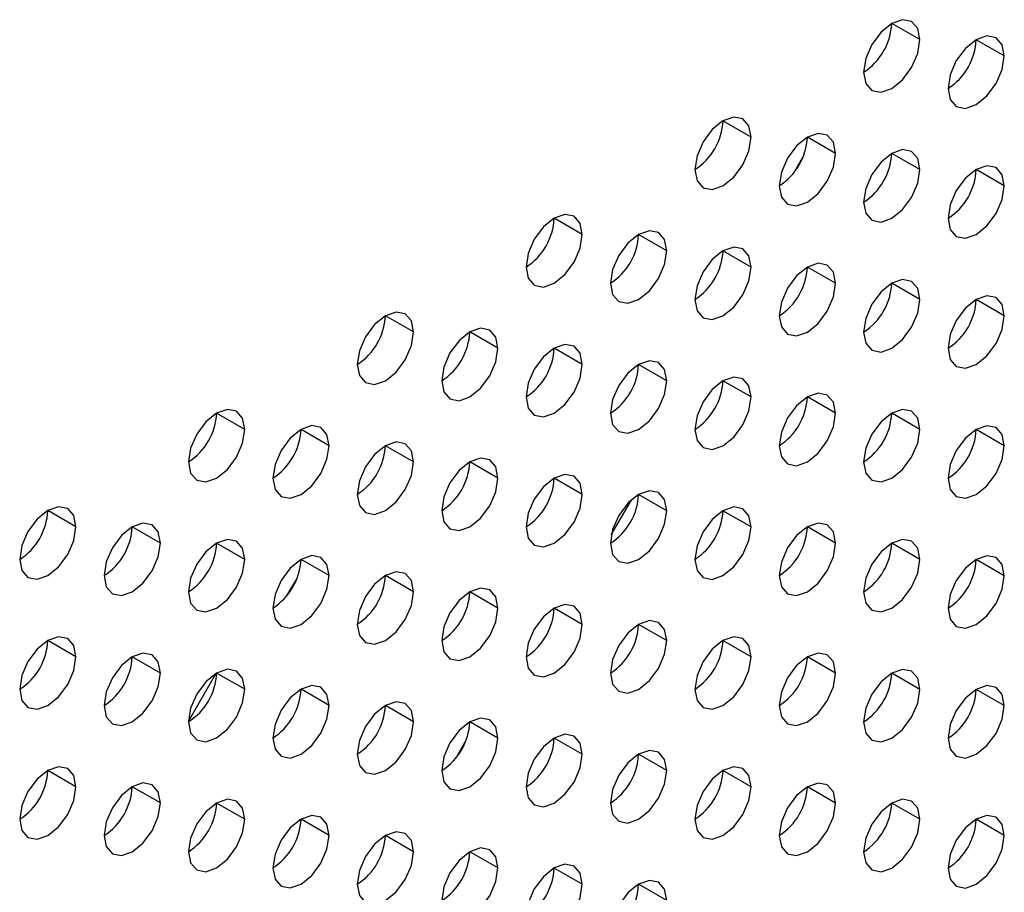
# Model space of a CAD drawing. Header units: millimetres. Extents: x 0 to 1118, y 0 to 864.
# Tile 308 of 397: x 988.13 to 990.61, y 693.12 to 695.31. Entities that reach past the tile are written whole.
import ezdxf

# ---------------------------------------------------------------- set-up
doc = ezdxf.new("R2010")
doc.units = ezdxf.units.MM

msp = doc.modelspace()

# ---------------------------------------------------------------- linework, layer by layer
at = {"color": 7, "linetype": 'Continuous', "lineweight": 25}
for p, q in [((990.3934, 695.2644), (990.3226, 695.3052)), ((990.6055, 695.2235), (990.5348, 695.2643)), ((989.9691, 695.0194), (989.8984, 695.0603)), ((990.1812, 694.9786), (990.1105, 695.0194)), ((990.1006, 694.972), (990.0759, 694.9292)), ((990.3934, 694.9377), (990.3226, 694.9786)), ((990.6055, 694.8969), (990.5348, 694.9377)), ((989.5448, 694.7745), (989.4741, 694.8153)), ((989.757, 694.7337), (989.6862, 694.7745)), ((989.9691, 694.6928), (989.8984, 694.7336)), ((990.1812, 694.652), (990.1105, 694.6928)), ((990.3934, 694.6111), (990.3226, 694.6519)), ((990.6055, 694.5703), (990.5348, 694.6111)), ((989.1206, 694.5296), (989.0499, 694.5704)), ((989.3327, 694.4887), (989.262, 694.5296)), ((989.5448, 694.4479), (989.4741, 694.4887)), ((989.757, 694.407), (989.6862, 694.4479)), ((989.9691, 694.3662), (989.8984, 694.407)), ((990.1812, 694.3254), (990.1105, 694.3662)), ((988.6963, 694.2847), (988.6256, 694.3255)), ((990.3934, 694.2845), (990.3226, 694.3253)), ((988.9084, 694.2438), (988.8377, 694.2846)), ((990.6055, 694.2437), (990.5348, 694.2845)), ((989.1206, 694.203), (989.0499, 694.2438)), ((989.3327, 694.1621), (989.262, 694.2029)), ((989.5448, 694.1213), (989.4741, 694.1621)), ((989.6177, 694.0201), (989.6689, 694.1087)), ((989.757, 694.0804), (989.6862, 694.1212)), ((988.272, 694.0397), (988.2013, 694.0806)), ((989.9691, 694.0396), (989.8984, 694.0804)), ((988.4842, 693.9989), (988.4135, 694.0397)), ((990.1812, 693.9987), (990.1105, 694.0396)), ((988.6963, 693.958), (988.6256, 693.9989)), ((990.3934, 693.9579), (990.3226, 693.9987)), ((988.9084, 693.9172), (988.8377, 693.958)), ((990.6055, 693.917), (990.5348, 693.9579)), ((988.8033, 693.8681), (988.8277, 693.9103)), ((989.1206, 693.8764), (989.0499, 693.9172)), ((989.3327, 693.8355), (989.262, 693.8763)), ((989.5448, 693.7947), (989.4741, 693.8355)), ((989.757, 693.7538), (989.6862, 693.7946)), ((988.272, 693.7131), (988.2013, 693.7539)), ((989.9691, 693.713), (989.8984, 693.7538)), ((988.4842, 693.6723), (988.4135, 693.7131)), ((990.1812, 693.6721), (990.1105, 693.7129)), ((988.5549, 693.5507), (988.6248, 693.6718)), ((988.6963, 693.6314), (988.6256, 693.6723)), ((990.3934, 693.6313), (990.3226, 693.6721)), ((988.9084, 693.5906), (988.8377, 693.6314)), ((990.6055, 693.5904), (990.5348, 693.6312)), ((989.1206, 693.5497), (989.0499, 693.5906)), ((989.3327, 693.5089), (989.262, 693.5497)), ((989.2521, 693.5023), (989.2274, 693.4596)), ((989.5448, 693.468), (989.4741, 693.5089)), ((989.757, 693.4272), (989.6862, 693.468)), ((988.272, 693.3865), (988.2013, 693.4273)), ((989.9691, 693.3863), (989.8984, 693.4272)), ((988.4842, 693.3457), (988.4135, 693.3865)), ((990.1812, 693.3455), (990.1105, 693.3863)), ((988.6963, 693.3048), (988.6256, 693.3456)), ((990.3934, 693.3047), (990.3226, 693.3455)), ((988.9084, 693.264), (988.8377, 693.3048)), ((990.6055, 693.2638), (990.5348, 693.3046)), ((989.1206, 693.2231), (989.0499, 693.2639)), ((989.3327, 693.1823), (989.262, 693.2231)), ((989.5448, 693.1414), (989.4741, 693.1822)), ((989.757, 693.1006), (989.6862, 693.1414))]:
    msp.add_line(p, q, dxfattribs=at)
at = {"color": 7, "linetype": 'Continuous', "lineweight": 25, "flags": 128}
for points in [[(990.3934, 695.2644), (990.388, 695.2925), (990.3726, 695.3101), (990.3497, 695.3146), (990.3226, 695.3052), (990.2956, 695.2833), (990.2726, 695.2524), (990.2573, 695.2171), (990.2519, 695.1827)], [(990.6055, 695.2235), (990.6001, 695.2516), (990.5848, 695.2693), (990.5618, 695.2737), (990.5348, 695.2643), (990.5077, 695.2425), (990.4848, 695.2116), (990.4694, 695.1762), (990.4641, 695.1419)], [(990.2519, 695.1827), (990.2573, 695.1546), (990.2726, 695.1369), (990.2956, 695.1325), (990.3226, 695.1419), (990.3497, 695.1637), (990.3726, 695.1947), (990.388, 695.23), (990.3934, 695.2644)], [(990.4641, 695.1419), (990.4694, 695.1137), (990.4848, 695.0961), (990.5077, 695.0916), (990.5348, 695.101), (990.5618, 695.1229), (990.5848, 695.1538), (990.6001, 695.1892), (990.6055, 695.2235)], [(989.9691, 695.0194), (989.9637, 695.0476), (989.9484, 695.0652), (989.9254, 695.0697), (989.8984, 695.0603), (989.8713, 695.0384), (989.8484, 695.0075), (989.8331, 694.9721), (989.8277, 694.9378)], [(989.8277, 694.9378), (989.8331, 694.9096), (989.8484, 694.892), (989.8713, 694.8876), (989.8984, 694.897), (989.9254, 694.9188), (989.9484, 694.9497), (989.9637, 694.9851), (989.9691, 695.0194)], [(990.1812, 694.9786), (990.1758, 695.0067), (990.1605, 695.0244), (990.1376, 695.0288), (990.1105, 695.0194), (990.0835, 694.9976), (990.0605, 694.9666), (990.0452, 694.9313), (990.0398, 694.8969)], [(990.0398, 694.8969), (990.0452, 694.8688), (990.0605, 694.8512), (990.0835, 694.8467), (990.1105, 694.8561), (990.1376, 694.8779), (990.1605, 694.9089), (990.1758, 694.9442), (990.1812, 694.9786)], [(990.3934, 694.9377), (990.388, 694.9659), (990.3726, 694.9835), (990.3497, 694.988), (990.3226, 694.9786), (990.2956, 694.9567), (990.2726, 694.9258), (990.2573, 694.8905), (990.2519, 694.8561)], [(990.6055, 694.8969), (990.6001, 694.925), (990.5848, 694.9427), (990.5618, 694.9471), (990.5348, 694.9377), (990.5077, 694.9159), (990.4848, 694.8849), (990.4694, 694.8496), (990.4641, 694.8152)], [(990.2519, 694.8561), (990.2573, 694.828), (990.2726, 694.8103), (990.2956, 694.8059), (990.3226, 694.8153), (990.3497, 694.8371), (990.3726, 694.868), (990.388, 694.9034), (990.3934, 694.9377)], [(990.4641, 694.8152), (990.4694, 694.7871), (990.4848, 694.7695), (990.5077, 694.765), (990.5348, 694.7744), (990.5618, 694.7963), (990.5848, 694.8272), (990.6001, 694.8625), (990.6055, 694.8969)], [(989.5448, 694.7745), (989.5394, 694.8026), (989.5241, 694.8203), (989.5012, 694.8247), (989.4741, 694.8153), (989.4471, 694.7935), (989.4241, 694.7626), (989.4088, 694.7272), (989.4034, 694.6929)], [(989.4034, 694.6929), (989.4088, 694.6647), (989.4241, 694.6471), (989.4471, 694.6426), (989.4741, 694.652), (989.5012, 694.6739), (989.5241, 694.7048), (989.5394, 694.7402), (989.5448, 694.7745)], [(989.757, 694.7337), (989.7516, 694.7618), (989.7362, 694.7794), (989.7133, 694.7839), (989.6862, 694.7745), (989.6592, 694.7527), (989.6362, 694.7217), (989.6209, 694.6864), (989.6155, 694.652)], [(989.6155, 694.652), (989.6209, 694.6239), (989.6362, 694.6062), (989.6592, 694.6018), (989.6862, 694.6112), (989.7133, 694.633), (989.7362, 694.664), (989.7516, 694.6993), (989.757, 694.7337)], [(989.9691, 694.6928), (989.9637, 694.721), (989.9484, 694.7386), (989.9254, 694.7431), (989.8984, 694.7336), (989.8713, 694.7118), (989.8484, 694.6809), (989.8331, 694.6455), (989.8277, 694.6112)], [(990.1812, 694.652), (990.1758, 694.6801), (990.1605, 694.6977), (990.1376, 694.7022), (990.1105, 694.6928), (990.0835, 694.671), (990.0605, 694.64), (990.0452, 694.6047), (990.0398, 694.5703)], [(989.8277, 694.6112), (989.8331, 694.583), (989.8484, 694.5654), (989.8713, 694.5609), (989.8984, 694.5703), (989.9254, 694.5922), (989.9484, 694.6231), (989.9637, 694.6585), (989.9691, 694.6928)], [(990.0398, 694.5703), (990.0452, 694.5422), (990.0605, 694.5245), (990.0835, 694.5201), (990.1105, 694.5295), (990.1376, 694.5513), (990.1605, 694.5823), (990.1758, 694.6176), (990.1812, 694.652)], [(990.3934, 694.6111), (990.388, 694.6393), (990.3726, 694.6569), (990.3497, 694.6614), (990.3226, 694.652), (990.2956, 694.6301), (990.2726, 694.5992), (990.2573, 694.5638), (990.2519, 694.5295)], [(990.2519, 694.5295), (990.2573, 694.5013), (990.2726, 694.4837), (990.2956, 694.4792), (990.3226, 694.4886), (990.3497, 694.5105), (990.3726, 694.5414), (990.388, 694.5768), (990.3934, 694.6111)], [(990.6055, 694.5703), (990.6001, 694.5984), (990.5848, 694.6161), (990.5618, 694.6205), (990.5348, 694.6111), (990.5077, 694.5893), (990.4848, 694.5583), (990.4694, 694.523), (990.4641, 694.4886)], [(989.1206, 694.5296), (989.1152, 694.5577), (989.0999, 694.5754), (989.0769, 694.5798), (989.0499, 694.5704), (989.0228, 694.5486), (988.9999, 694.5176), (988.9845, 694.4823), (988.9791, 694.4479)], [(990.4641, 694.4886), (990.4694, 694.4605), (990.4848, 694.4429), (990.5077, 694.4384), (990.5348, 694.4478), (990.5618, 694.4696), (990.5848, 694.5006), (990.6001, 694.5359), (990.6055, 694.5703)], [(988.9791, 694.4479), (988.9845, 694.4198), (988.9999, 694.4022), (989.0228, 694.3977), (989.0499, 694.4071), (989.0769, 694.4289), (989.0999, 694.4599), (989.1152, 694.4952), (989.1206, 694.5296)], [(989.3327, 694.4887), (989.3273, 694.5169), (989.312, 694.5345), (989.289, 694.539), (989.262, 694.5296), (989.2349, 694.5077), (989.212, 694.4768), (989.1967, 694.4415), (989.1913, 694.4071)], [(989.1913, 694.4071), (989.1967, 694.379), (989.212, 694.3613), (989.2349, 694.3569), (989.262, 694.3663), (989.289, 694.3881), (989.312, 694.419), (989.3273, 694.4544), (989.3327, 694.4887)], [(989.5448, 694.4479), (989.5394, 694.476), (989.5241, 694.4937), (989.5012, 694.4981), (989.4741, 694.4887), (989.4471, 694.4669), (989.4241, 694.4359), (989.4088, 694.4006), (989.4034, 694.3663)], [(989.757, 694.407), (989.7516, 694.4352), (989.7362, 694.4528), (989.7133, 694.4573), (989.6862, 694.4479), (989.6592, 694.426), (989.6362, 694.3951), (989.6209, 694.3598), (989.6155, 694.3254)], [(989.4034, 694.3663), (989.4088, 694.3381), (989.4241, 694.3205), (989.4471, 694.316), (989.4741, 694.3254), (989.5012, 694.3473), (989.5241, 694.3782), (989.5394, 694.4135), (989.5448, 694.4479)], [(989.6155, 694.3254), (989.6209, 694.2973), (989.6362, 694.2796), (989.6592, 694.2752), (989.6862, 694.2846), (989.7133, 694.3064), (989.7362, 694.3374), (989.7516, 694.3727), (989.757, 694.407)], [(989.9691, 694.3662), (989.9637, 694.3943), (989.9484, 694.412), (989.9254, 694.4164), (989.8984, 694.407), (989.8713, 694.3852), (989.8484, 694.3543), (989.8331, 694.3189), (989.8277, 694.2846)], [(990.1812, 694.3254), (990.1758, 694.3535), (990.1605, 694.3711), (990.1376, 694.3756), (990.1105, 694.3662), (990.0835, 694.3443), (990.0605, 694.3134), (990.0452, 694.2781), (990.0398, 694.2437)], [(989.8277, 694.2846), (989.8331, 694.2564), (989.8484, 694.2388), (989.8713, 694.2343), (989.8984, 694.2437), (989.9254, 694.2656), (989.9484, 694.2965), (989.9637, 694.3318), (989.9691, 694.3662)], [(988.6963, 694.2847), (988.6909, 694.3128), (988.6756, 694.3304), (988.6526, 694.3349), (988.6256, 694.3255), (988.5985, 694.3037), (988.5756, 694.2727), (988.5603, 694.2374), (988.5549, 694.203)], [(990.3934, 694.2845), (990.388, 694.3126), (990.3726, 694.3303), (990.3497, 694.3347), (990.3226, 694.3253), (990.2956, 694.3035), (990.2726, 694.2726), (990.2573, 694.2372), (990.2519, 694.2029)], [(990.0398, 694.2437), (990.0452, 694.2156), (990.0605, 694.1979), (990.0835, 694.1935), (990.1105, 694.2029), (990.1376, 694.2247), (990.1605, 694.2557), (990.1758, 694.291), (990.1812, 694.3254)], [(988.5549, 694.203), (988.5603, 694.1749), (988.5756, 694.1572), (988.5985, 694.1528), (988.6256, 694.1622), (988.6526, 694.184), (988.6756, 694.215), (988.6909, 694.2503), (988.6963, 694.2847)], [(988.9084, 694.2438), (988.903, 694.272), (988.8877, 694.2896), (988.8648, 694.2941), (988.8377, 694.2847), (988.8107, 694.2628), (988.7877, 694.2319), (988.7724, 694.1965), (988.767, 694.1622)], [(990.2519, 694.2029), (990.2573, 694.1747), (990.2726, 694.1571), (990.2956, 694.1526), (990.3226, 694.162), (990.3497, 694.1839), (990.3726, 694.2148), (990.388, 694.2501), (990.3934, 694.2845)], [(990.6055, 694.2437), (990.6001, 694.2718), (990.5848, 694.2894), (990.5618, 694.2939), (990.5348, 694.2845), (990.5077, 694.2627), (990.4848, 694.2317), (990.4694, 694.1964), (990.4641, 694.162)], [(989.1206, 694.203), (989.1152, 694.2311), (989.0999, 694.2488), (989.0769, 694.2532), (989.0499, 694.2438), (989.0228, 694.222), (988.9999, 694.191), (988.9845, 694.1557), (988.9791, 694.1213)], [(988.767, 694.1622), (988.7724, 694.134), (988.7877, 694.1164), (988.8107, 694.1119), (988.8377, 694.1213), (988.8648, 694.1432), (988.8877, 694.1741), (988.903, 694.2095), (988.9084, 694.2438)], [(990.4641, 694.162), (990.4694, 694.1339), (990.4848, 694.1162), (990.5077, 694.1118), (990.5348, 694.1212), (990.5618, 694.143), (990.5848, 694.174), (990.6001, 694.2093), (990.6055, 694.2437)], [(988.9791, 694.1213), (988.9845, 694.0932), (988.9999, 694.0755), (989.0228, 694.0711), (989.0499, 694.0805), (989.0769, 694.1023), (989.0999, 694.1333), (989.1152, 694.1686), (989.1206, 694.203)], [(989.3327, 694.1621), (989.3273, 694.1903), (989.312, 694.2079), (989.289, 694.2124), (989.262, 694.203), (989.2349, 694.1811), (989.212, 694.1502), (989.1967, 694.1148), (989.1913, 694.0805)], [(989.1913, 694.0805), (989.1967, 694.0523), (989.212, 694.0347), (989.2349, 694.0302), (989.262, 694.0396), (989.289, 694.0615), (989.312, 694.0924), (989.3273, 694.1278), (989.3327, 694.1621)], [(989.5448, 694.1213), (989.5394, 694.1494), (989.5241, 694.1671), (989.5012, 694.1715), (989.4741, 694.1621), (989.4471, 694.1403), (989.4241, 694.1093), (989.4088, 694.074), (989.4034, 694.0396)], [(989.757, 694.0804), (989.7516, 694.1086), (989.7362, 694.1262), (989.7133, 694.1307), (989.6862, 694.1213), (989.6592, 694.0994), (989.6362, 694.0685), (989.6209, 694.0331), (989.6155, 693.9988)], [(989.4034, 694.0396), (989.4088, 694.0115), (989.4241, 693.9939), (989.4471, 693.9894), (989.4741, 693.9988), (989.5012, 694.0206), (989.5241, 694.0516), (989.5394, 694.0869), (989.5448, 694.1213)], [(988.272, 694.0397), (988.2667, 694.0679), (988.2513, 694.0855), (988.2284, 694.09), (988.2013, 694.0806), (988.1743, 694.0587), (988.1513, 694.0278), (988.136, 693.9925), (988.1306, 693.9581)], [(989.6155, 693.9988), (989.6209, 693.9706), (989.6362, 693.953), (989.6592, 693.9485), (989.6862, 693.958), (989.7133, 693.9798), (989.7362, 694.0107), (989.7516, 694.0461), (989.757, 694.0804)], [(989.9691, 694.0396), (989.9637, 694.0677), (989.9484, 694.0854), (989.9254, 694.0898), (989.8984, 694.0804), (989.8713, 694.0586), (989.8484, 694.0276), (989.8331, 693.9923), (989.8277, 693.9579)], [(988.1306, 693.9581), (988.136, 693.93), (988.1513, 693.9123), (988.1743, 693.9079), (988.2013, 693.9173), (988.2284, 693.9391), (988.2513, 693.97), (988.2667, 694.0054), (988.272, 694.0397)], [(988.4842, 693.9989), (988.4788, 694.027), (988.4635, 694.0447), (988.4405, 694.0491), (988.4135, 694.0397), (988.3864, 694.0179), (988.3635, 693.9869), (988.3481, 693.9516), (988.3427, 693.9173)], [(989.8277, 693.9579), (989.8331, 693.9298), (989.8484, 693.9122), (989.8713, 693.9077), (989.8984, 693.9171), (989.9254, 693.9389), (989.9484, 693.9699), (989.9637, 694.0052), (989.9691, 694.0396)], [(990.1812, 693.9987), (990.1758, 694.0269), (990.1605, 694.0445), (990.1376, 694.049), (990.1105, 694.0396), (990.0835, 694.0177), (990.0605, 693.9868), (990.0452, 693.9514), (990.0398, 693.9171)], [(988.6963, 693.958), (988.6909, 693.9862), (988.6756, 694.0038), (988.6526, 694.0083), (988.6256, 693.9989), (988.5985, 693.977), (988.5756, 693.9461), (988.5603, 693.9108), (988.5549, 693.8764)], [(990.3934, 693.9579), (990.388, 693.986), (990.3726, 694.0037), (990.3497, 694.0081), (990.3226, 693.9987), (990.2956, 693.9769), (990.2726, 693.9459), (990.2573, 693.9106), (990.2519, 693.8762)], [(988.3427, 693.9173), (988.3481, 693.8891), (988.3635, 693.8715), (988.3864, 693.867), (988.4135, 693.8764), (988.4405, 693.8983), (988.4635, 693.9292), (988.4788, 693.9645), (988.4842, 693.9989)], [(990.0398, 693.9171), (990.0452, 693.889), (990.0605, 693.8713), (990.0835, 693.8669), (990.1105, 693.8763), (990.1376, 693.8981), (990.1605, 693.929), (990.1758, 693.9644), (990.1812, 693.9987)], [(988.5549, 693.8764), (988.5603, 693.8483), (988.5756, 693.8306), (988.5985, 693.8262), (988.6256, 693.8356), (988.6526, 693.8574), (988.6756, 693.8884), (988.6909, 693.9237), (988.6963, 693.958)], [(988.9084, 693.9172), (988.903, 693.9453), (988.8877, 693.963), (988.8648, 693.9674), (988.8377, 693.958), (988.8107, 693.9362), (988.7877, 693.9053), (988.7724, 693.8699), (988.767, 693.8356)], [(990.2519, 693.8762), (990.2573, 693.8481), (990.2726, 693.8305), (990.2956, 693.826), (990.3226, 693.8354), (990.3497, 693.8573), (990.3726, 693.8882), (990.388, 693.9235), (990.3934, 693.9579)], [(990.6055, 693.917), (990.6001, 693.9452), (990.5848, 693.9628), (990.5618, 693.9673), (990.5348, 693.9579), (990.5077, 693.936), (990.4848, 693.9051), (990.4694, 693.8698), (990.4641, 693.8354)], [(988.767, 693.8356), (988.7724, 693.8074), (988.7877, 693.7898), (988.8107, 693.7853), (988.8377, 693.7947), (988.8648, 693.8166), (988.8877, 693.8475), (988.903, 693.8828), (988.9084, 693.9172)], [(989.1206, 693.8764), (989.1152, 693.9045), (989.0999, 693.9221), (989.0769, 693.9266), (989.0499, 693.9172), (989.0228, 693.8954), (988.9999, 693.8644), (988.9845, 693.8291), (988.9791, 693.7947)], [(990.4641, 693.8354), (990.4694, 693.8073), (990.4848, 693.7896), (990.5077, 693.7852), (990.5348, 693.7946), (990.5618, 693.8164), (990.5848, 693.8473), (990.6001, 693.8827), (990.6055, 693.917)], [(989.3327, 693.8355), (989.3273, 693.8636), (989.312, 693.8813), (989.289, 693.8857), (989.262, 693.8763), (989.2349, 693.8545), (989.212, 693.8236), (989.1967, 693.7882), (989.1913, 693.7539)], [(988.9791, 693.7947), (988.9845, 693.7666), (988.9999, 693.7489), (989.0228, 693.7445), (989.0499, 693.7539), (989.0769, 693.7757), (989.0999, 693.8067), (989.1152, 693.842), (989.1206, 693.8764)], [(989.1913, 693.7539), (989.1967, 693.7257), (989.212, 693.7081), (989.2349, 693.7036), (989.262, 693.713), (989.289, 693.7349), (989.312, 693.7658), (989.3273, 693.8012), (989.3327, 693.8355)], [(989.5448, 693.7947), (989.5394, 693.8228), (989.5241, 693.8404), (989.5012, 693.8449), (989.4741, 693.8355), (989.4471, 693.8137), (989.4241, 693.7827), (989.4088, 693.7474), (989.4034, 693.713)], [(989.4034, 693.713), (989.4088, 693.6849), (989.4241, 693.6672), (989.4471, 693.6628), (989.4741, 693.6722), (989.5012, 693.694), (989.5241, 693.725), (989.5394, 693.7603), (989.5448, 693.7947)], [(989.757, 693.7538), (989.7516, 693.782), (989.7362, 693.7996), (989.7133, 693.8041), (989.6862, 693.7946), (989.6592, 693.7728), (989.6362, 693.7419), (989.6209, 693.7065), (989.6155, 693.6722)], [(988.272, 693.7131), (988.2667, 693.7413), (988.2513, 693.7589), (988.2284, 693.7634), (988.2013, 693.754), (988.1743, 693.7321), (988.1513, 693.7012), (988.136, 693.6658), (988.1306, 693.6315)], [(989.9691, 693.713), (989.9637, 693.7411), (989.9484, 693.7587), (989.9254, 693.7632), (989.8984, 693.7538), (989.8713, 693.732), (989.8484, 693.701), (989.8331, 693.6657), (989.8277, 693.6313)], [(989.6155, 693.6722), (989.6209, 693.644), (989.6362, 693.6264), (989.6592, 693.6219), (989.6862, 693.6313), (989.7133, 693.6532), (989.7362, 693.6841), (989.7516, 693.7195), (989.757, 693.7538)], [(988.1306, 693.6315), (988.136, 693.6033), (988.1513, 693.5857), (988.1743, 693.5812), (988.2013, 693.5907), (988.2284, 693.6125), (988.2513, 693.6434), (988.2667, 693.6788), (988.272, 693.7131)], [(988.4842, 693.6723), (988.4788, 693.7004), (988.4635, 693.7181), (988.4405, 693.7225), (988.4135, 693.7131), (988.3864, 693.6913), (988.3635, 693.6603), (988.3481, 693.625), (988.3427, 693.5906)], [(989.8277, 693.6313), (989.8331, 693.6032), (989.8484, 693.5855), (989.8713, 693.5811), (989.8984, 693.5905), (989.9254, 693.6123), (989.9484, 693.6433), (989.9637, 693.6786), (989.9691, 693.713)], [(990.1812, 693.6721), (990.1758, 693.7003), (990.1605, 693.7179), (990.1376, 693.7224), (990.1105, 693.713), (990.0835, 693.6911), (990.0605, 693.6602), (990.0452, 693.6248), (990.0398, 693.5905)], [(988.3427, 693.5906), (988.3481, 693.5625), (988.3635, 693.5449), (988.3864, 693.5404), (988.4135, 693.5498), (988.4405, 693.5716), (988.4635, 693.6026), (988.4788, 693.6379), (988.4842, 693.6723)], [(988.6963, 693.6314), (988.6909, 693.6596), (988.6756, 693.6772), (988.6526, 693.6817), (988.6256, 693.6723), (988.5985, 693.6504), (988.5756, 693.6195), (988.5603, 693.5841), (988.5549, 693.5498)], [(990.0398, 693.5905), (990.0452, 693.5623), (990.0605, 693.5447), (990.0835, 693.5402), (990.1105, 693.5496), (990.1376, 693.5715), (990.1605, 693.6024), (990.1758, 693.6378), (990.1812, 693.6721)], [(990.3934, 693.6313), (990.388, 693.6594), (990.3726, 693.6771), (990.3497, 693.6815), (990.3226, 693.6721), (990.2956, 693.6503), (990.2726, 693.6193), (990.2573, 693.584), (990.2519, 693.5496)], [(988.9084, 693.5906), (988.903, 693.6187), (988.8877, 693.6364), (988.8648, 693.6408), (988.8377, 693.6314), (988.8107, 693.6096), (988.7877, 693.5786), (988.7724, 693.5433), (988.767, 693.5089)], [(990.6055, 693.5904), (990.6001, 693.6186), (990.5848, 693.6362), (990.5618, 693.6407), (990.5348, 693.6313), (990.5077, 693.6094), (990.4848, 693.5785), (990.4694, 693.5431), (990.4641, 693.5088)], [(988.5549, 693.5498), (988.5603, 693.5216), (988.5756, 693.504), (988.5985, 693.4996), (988.6256, 693.509), (988.6526, 693.5308), (988.6756, 693.5617), (988.6909, 693.5971), (988.6963, 693.6314)], [(990.2519, 693.5496), (990.2573, 693.5215), (990.2726, 693.5038), (990.2956, 693.4994), (990.3226, 693.5088), (990.3497, 693.5306), (990.3726, 693.5616), (990.388, 693.5969), (990.3934, 693.6313)], [(988.767, 693.5089), (988.7724, 693.4808), (988.7877, 693.4632), (988.8107, 693.4587), (988.8377, 693.4681), (988.8648, 693.4899), (988.8877, 693.5209), (988.903, 693.5562), (988.9084, 693.5906)], [(989.1206, 693.5497), (989.1152, 693.5779), (989.0999, 693.5955), (989.0769, 693.6), (989.0499, 693.5906), (989.0228, 693.5687), (988.9999, 693.5378), (988.9845, 693.5025), (988.9791, 693.4681)], [(990.4641, 693.5088), (990.4694, 693.4806), (990.4848, 693.463), (990.5077, 693.4585), (990.5348, 693.468), (990.5618, 693.4898), (990.5848, 693.5207), (990.6001, 693.5561), (990.6055, 693.5904)], [(989.3327, 693.5089), (989.3273, 693.537), (989.312, 693.5547), (989.289, 693.5591), (989.262, 693.5497), (989.2349, 693.5279), (989.212, 693.4969), (989.1967, 693.4616), (989.1913, 693.4272)], [(988.9791, 693.4681), (988.9845, 693.44), (988.9999, 693.4223), (989.0228, 693.4179), (989.0499, 693.4273), (989.0769, 693.4491), (989.0999, 693.48), (989.1152, 693.5154), (989.1206, 693.5497)], [(989.5448, 693.468), (989.5394, 693.4962), (989.5241, 693.5138), (989.5012, 693.5183), (989.4741, 693.5089), (989.4471, 693.487), (989.4241, 693.4561), (989.4088, 693.4208), (989.4034, 693.3864)], [(989.1913, 693.4272), (989.1967, 693.3991), (989.212, 693.3815), (989.2349, 693.377), (989.262, 693.3864), (989.289, 693.4083), (989.312, 693.4392), (989.3273, 693.4745), (989.3327, 693.5089)], [(989.4034, 693.3864), (989.4088, 693.3583), (989.4241, 693.3406), (989.4471, 693.3362), (989.4741, 693.3456), (989.5012, 693.3674), (989.5241, 693.3983), (989.5394, 693.4337), (989.5448, 693.468)], [(989.757, 693.4272), (989.7516, 693.4553), (989.7362, 693.473), (989.7133, 693.4774), (989.6862, 693.468), (989.6592, 693.4462), (989.6362, 693.4152), (989.6209, 693.3799), (989.6155, 693.3456)], [(988.272, 693.3865), (988.2667, 693.4146), (988.2513, 693.4323), (988.2284, 693.4367), (988.2013, 693.4273), (988.1743, 693.4055), (988.1513, 693.3746), (988.136, 693.3392), (988.1306, 693.3049)], [(989.9691, 693.3863), (989.9637, 693.4145), (989.9484, 693.4321), (989.9254, 693.4366), (989.8984, 693.4272), (989.8713, 693.4053), (989.8484, 693.3744), (989.8331, 693.3391), (989.8277, 693.3047)], [(989.6155, 693.3456), (989.6209, 693.3174), (989.6362, 693.2998), (989.6592, 693.2953), (989.6862, 693.3047), (989.7133, 693.3266), (989.7362, 693.3575), (989.7516, 693.3928), (989.757, 693.4272)], [(988.1306, 693.3049), (988.136, 693.2767), (988.1513, 693.2591), (988.1743, 693.2546), (988.2013, 693.264), (988.2284, 693.2859), (988.2513, 693.3168), (988.2667, 693.3522), (988.272, 693.3865)], [(988.4842, 693.3457), (988.4788, 693.3738), (988.4635, 693.3914), (988.4405, 693.3959), (988.4135, 693.3865), (988.3864, 693.3647), (988.3635, 693.3337), (988.3481, 693.2984), (988.3427, 693.264)], [(989.8277, 693.3047), (989.8331, 693.2766), (989.8484, 693.2589), (989.8713, 693.2545), (989.8984, 693.2639), (989.9254, 693.2857), (989.9484, 693.3167), (989.9637, 693.352), (989.9691, 693.3863)], [(990.1812, 693.3455), (990.1758, 693.3736), (990.1605, 693.3913), (990.1376, 693.3957), (990.1105, 693.3863), (990.0835, 693.3645), (990.0605, 693.3336), (990.0452, 693.2982), (990.0398, 693.2639)], [(988.3427, 693.264), (988.3481, 693.2359), (988.3635, 693.2182), (988.3864, 693.2138), (988.4135, 693.2232), (988.4405, 693.245), (988.4635, 693.276), (988.4788, 693.3113), (988.4842, 693.3457)], [(988.6963, 693.3048), (988.6909, 693.333), (988.6756, 693.3506), (988.6526, 693.3551), (988.6256, 693.3456), (988.5985, 693.3238), (988.5756, 693.2929), (988.5603, 693.2575), (988.5549, 693.2232)], [(990.0398, 693.2639), (990.0452, 693.2357), (990.0605, 693.2181), (990.0835, 693.2136), (990.1105, 693.223), (990.1376, 693.2449), (990.1605, 693.2758), (990.1758, 693.3111), (990.1812, 693.3455)], [(990.3934, 693.3047), (990.388, 693.3328), (990.3726, 693.3504), (990.3497, 693.3549), (990.3226, 693.3455), (990.2956, 693.3237), (990.2726, 693.2927), (990.2573, 693.2574), (990.2519, 693.223)], [(988.9084, 693.264), (988.903, 693.2921), (988.8877, 693.3097), (988.8648, 693.3142), (988.8377, 693.3048), (988.8107, 693.283), (988.7877, 693.252), (988.7724, 693.2167), (988.767, 693.1823)], [(990.6055, 693.2638), (990.6001, 693.2919), (990.5848, 693.3096), (990.5618, 693.314), (990.5348, 693.3046), (990.5077, 693.2828), (990.4848, 693.2519), (990.4694, 693.2165), (990.4641, 693.1822)], [(988.5549, 693.2232), (988.5603, 693.195), (988.5756, 693.1774), (988.5985, 693.1729), (988.6256, 693.1823), (988.6526, 693.2042), (988.6756, 693.2351), (988.6909, 693.2705), (988.6963, 693.3048)], [(990.2519, 693.223), (990.2573, 693.1949), (990.2726, 693.1772), (990.2956, 693.1728), (990.3226, 693.1822), (990.3497, 693.204), (990.3726, 693.235), (990.388, 693.2703), (990.3934, 693.3047)], [(988.767, 693.1823), (988.7724, 693.1542), (988.7877, 693.1365), (988.8107, 693.1321), (988.8377, 693.1415), (988.8648, 693.1633), (988.8877, 693.1943), (988.903, 693.2296), (988.9084, 693.264)], [(989.1206, 693.2231), (989.1152, 693.2513), (989.0999, 693.2689), (989.0769, 693.2734), (989.0499, 693.264), (989.0228, 693.2421), (988.9999, 693.2112), (988.9845, 693.1758), (988.9791, 693.1415)], [(990.4641, 693.1822), (990.4694, 693.154), (990.4848, 693.1364), (990.5077, 693.1319), (990.5348, 693.1413), (990.5618, 693.1632), (990.5848, 693.1941), (990.6001, 693.2295), (990.6055, 693.2638)], [(988.9791, 693.1415), (988.9845, 693.1133), (988.9999, 693.0957), (989.0228, 693.0912), (989.0499, 693.1006), (989.0769, 693.1225), (989.0999, 693.1534), (989.1152, 693.1888), (989.1206, 693.2231)], [(989.3327, 693.1823), (989.3273, 693.2104), (989.312, 693.2281), (989.289, 693.2325), (989.262, 693.2231), (989.2349, 693.2013), (989.212, 693.1703), (989.1967, 693.135), (989.1913, 693.1006)], [(989.5448, 693.1414), (989.5394, 693.1696), (989.5241, 693.1872), (989.5012, 693.1917), (989.4741, 693.1823), (989.4471, 693.1604), (989.4241, 693.1295), (989.4088, 693.0941), (989.4034, 693.0598)], [(989.1913, 693.1006), (989.1967, 693.0725), (989.212, 693.0549), (989.2349, 693.0504), (989.262, 693.0598), (989.289, 693.0816), (989.312, 693.1126), (989.3273, 693.1479), (989.3327, 693.1823)], [(989.4034, 693.0598), (989.4088, 693.0316), (989.4241, 693.014), (989.4471, 693.0095), (989.4741, 693.019), (989.5012, 693.0408), (989.5241, 693.0717), (989.5394, 693.1071), (989.5448, 693.1414)], [(989.757, 693.1006), (989.7516, 693.1287), (989.7362, 693.1464), (989.7133, 693.1508), (989.6862, 693.1414), (989.6592, 693.1196), (989.6362, 693.0886), (989.6209, 693.0533), (989.6155, 693.0189)]]:
    msp.add_lwpolyline(points, dxfattribs=at)
at = {"color": 7, "linetype": 'Continuous', "lineweight": 25}
for centre, radius, start, end in [((990.1691, 695.3122), 0.1537, 302.6055, 357.3945), ((990.3813, 695.2713), 0.1537, 302.6055, 357.3945), ((989.7449, 695.0672), 0.1537, 302.6055, 357.3945), ((989.957, 695.0264), 0.1537, 302.6055, 357.3945), ((990.1691, 694.9855), 0.1537, 302.6055, 357.3945), ((990.3813, 694.9447), 0.1537, 302.6055, 357.3945), ((989.3206, 694.8223), 0.1537, 302.6055, 357.3945), ((989.5327, 694.7815), 0.1537, 302.6055, 357.3945), ((989.7449, 694.7406), 0.1537, 302.6055, 357.3945), ((989.957, 694.6998), 0.1537, 302.6055, 357.3945), ((990.1691, 694.6589), 0.1537, 302.6055, 357.3945), ((990.3813, 694.6181), 0.1537, 302.6055, 357.3945), ((988.8963, 694.5774), 0.1537, 302.6055, 357.3945), ((989.1085, 694.5365), 0.1537, 302.6055, 357.3945), ((989.3206, 694.4957), 0.1537, 302.6055, 357.3945), ((989.5327, 694.4549), 0.1537, 302.6055, 357.3945), ((989.7449, 694.414), 0.1537, 302.6055, 357.3945), ((989.957, 694.3732), 0.1537, 302.6055, 357.3945), ((988.4721, 694.3325), 0.1537, 302.6055, 357.3945), ((990.1691, 694.3323), 0.1537, 302.6055, 357.3945), ((988.6842, 694.2916), 0.1537, 302.6055, 357.3945), ((990.3813, 694.2915), 0.1537, 302.6055, 357.3945), ((988.8963, 694.2508), 0.1537, 302.6055, 357.3945), ((989.1085, 694.2099), 0.1537, 302.6055, 357.3945), ((989.3206, 694.1691), 0.1537, 302.6055, 357.3945), ((989.5327, 694.1282), 0.1537, 302.6055, 357.3945), ((988.0478, 694.0875), 0.1537, 302.6055, 357.3945), ((989.7449, 694.0874), 0.1537, 302.6055, 357.3945), ((988.2599, 694.0467), 0.1537, 302.6055, 357.3945), ((989.957, 694.0465), 0.1537, 302.6055, 357.3945), ((988.4721, 694.0059), 0.1537, 302.6055, 357.3945), ((990.1691, 694.0057), 0.1537, 302.6055, 357.3945), ((988.6842, 693.965), 0.1537, 302.6055, 357.3945), ((990.3813, 693.9648), 0.1537, 302.6055, 357.3945), ((988.8963, 693.9242), 0.1537, 302.6055, 357.3945), ((989.1085, 693.8833), 0.1537, 302.6055, 357.3945), ((989.3206, 693.8425), 0.1537, 302.6055, 357.3945), ((989.5327, 693.8016), 0.1537, 302.6055, 357.3945), ((988.0478, 693.7609), 0.1537, 302.6055, 357.3945), ((989.7449, 693.7608), 0.1537, 302.6055, 357.3945), ((988.2599, 693.7201), 0.1537, 302.6055, 357.3945), ((989.957, 693.7199), 0.1537, 302.6055, 357.3945), ((988.4759, 693.6771), 0.1497, 301.4808, 358.1635), ((990.1691, 693.6791), 0.1537, 302.6055, 357.3945), ((988.6842, 693.6384), 0.1537, 302.6055, 357.3945), ((990.3813, 693.6382), 0.1537, 302.6055, 357.3945), ((988.8963, 693.5975), 0.1537, 302.6055, 357.3945), ((989.1085, 693.5567), 0.1537, 302.6055, 357.3945), ((989.3206, 693.5158), 0.1537, 302.6055, 357.3945), ((989.5327, 693.475), 0.1537, 302.6055, 357.3945), ((988.0478, 693.4343), 0.1537, 302.6055, 357.3945), ((989.7449, 693.4342), 0.1537, 302.6055, 357.3945), ((988.2599, 693.3935), 0.1537, 302.6055, 357.3945), ((989.957, 693.3933), 0.1537, 302.6055, 357.3945), ((988.4721, 693.3526), 0.1537, 302.6055, 357.3945), ((990.1691, 693.3525), 0.1537, 302.6055, 357.3945), ((988.6842, 693.3118), 0.1537, 302.6055, 357.3945), ((990.3813, 693.3116), 0.1537, 302.6055, 357.3945), ((988.8963, 693.2709), 0.1537, 302.6055, 357.3945), ((989.1085, 693.2301), 0.1537, 302.6055, 357.3945), ((989.3206, 693.1892), 0.1537, 302.6055, 357.3945), ((989.5327, 693.1484), 0.1537, 302.6055, 357.3945)]:
    msp.add_arc(centre, radius, start, end, dxfattribs=at)

doc.saveas('drawing.dxf')
